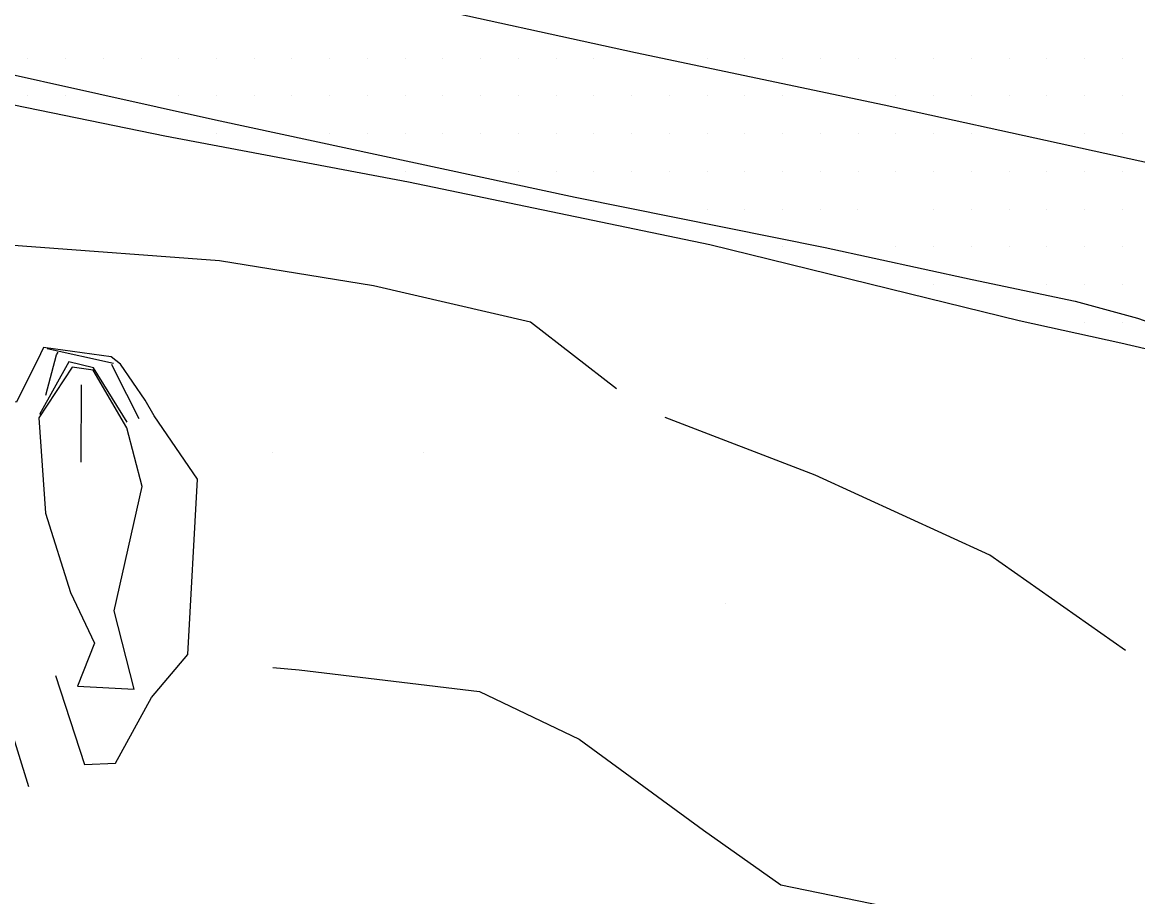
# Model space of a CAD drawing. Extents: x 1762120 to 1766775, y 709485 to 712965.
# Drawn here: x 1763743.4 to 1763817.3, y 712370.7 to 712428.6 of the extents above; entities that cross this region are included whole.
import ezdxf

# ---------------------------------------------------------------- set-up
doc = ezdxf.new("R2010")
doc.units = 0
for name, color, linetype in [('Exist DTM Breakline', 7, 'Continuous'), ('Exist DTM Breakline Underwater', 7, 'Continuous'), ('Exist DTM QL2 LIDAR Elevation Point', 7, 'Continuous'), ('Exist DTM Scan Elevation Point', 7, 'Continuous'), ('Exist Roads EOP', 7, 'Continuous'), ('Exist Roads EOP Other', 7, 'Continuous'), ('Exist Roads EOT', 7, 'Continuous'), ('Exist Structure Major Bridge WW', 7, 'Continuous'), ('Exist Structure Minor Head and End Wall', 7, 'Continuous'), ('PH Exist DTM Breakline', 7, 'Continuous')]:
    doc.layers.add(name, color=color, linetype=linetype)

msp = doc.modelspace()

# ---------------------------------------------------------------- linework, layer by layer
at = {"layer": 'Exist DTM Breakline'}
msp.add_lwpolyline([(1763745.582, 712385.379), (1763747.502, 712379.477), (1763749.565, 712379.571), (1763751.936, 712383.918), (1763754.361, 712386.766), (1763754.99, 712398.362), (1763752.117, 712402.561), (1763751.515, 712403.596), (1763749.884, 712405.986), (1763749.277, 712406.476), (1763744.794, 712407.083), (1763744.587, 712406.669), (1763743.007, 712403.472), (1763739.788, 712403.646), (1763739.848, 712390.751), (1763743.807, 712378.026)], dxfattribs=at)
at = {"layer": 'Exist DTM Breakline Underwater'}
msp.add_line((1763747.286, 712404.627), (1763747.261, 712399.491), dxfattribs=at)
msp.add_lwpolyline([(1763750.796, 712384.467), (1763749.482, 712389.651), (1763751.329, 712397.875), (1763750.319, 712401.774), (1763748.08, 712405.577), (1763746.679, 712405.789), (1763744.491, 712402.442), (1763744.915, 712396.114), (1763746.589, 712390.866), (1763748.163, 712387.506), (1763747.049, 712384.659), (1763750.796, 712384.467)], dxfattribs=at)
at = {"layer": 'Exist DTM QL2 LIDAR Elevation Point'}
for p, q in [((1763759.952, 712400.143), (1763759.952, 712400.143)), ((1763769.954, 712400.143), (1763769.954, 712400.143)), ((1763789.956, 712390.142), (1763789.956, 712390.142))]:
    msp.add_line(p, q, dxfattribs=at)
at = {"layer": 'Exist DTM Scan Elevation Point'}
for p, q in [((1763743.75, 712426.25), (1763743.75, 712426.25)), ((1763746.25, 712426.25), (1763746.25, 712426.25)), ((1763748.75, 712426.25), (1763748.75, 712426.25)), ((1763751.25, 712426.25), (1763751.25, 712426.25)), ((1763753.75, 712426.25), (1763753.75, 712426.25)), ((1763756.25, 712426.25), (1763756.25, 712426.25)), ((1763758.75, 712426.25), (1763758.75, 712426.25)), ((1763761.25, 712426.25), (1763761.25, 712426.25)), ((1763763.75, 712426.25), (1763763.75, 712426.25)), ((1763766.25, 712426.25), (1763766.25, 712426.25)), ((1763768.75, 712426.25), (1763768.75, 712426.25)), ((1763771.25, 712426.25), (1763771.25, 712426.25)), ((1763773.75, 712426.25), (1763773.75, 712426.25)), ((1763776.25, 712426.25), (1763776.25, 712426.25)), ((1763778.75, 712426.25), (1763778.75, 712426.25)), ((1763781.25, 712426.25), (1763781.25, 712426.25)), ((1763788.75, 712426.25), (1763788.75, 712426.25)), ((1763791.25, 712426.25), (1763791.25, 712426.25)), ((1763793.75, 712426.25), (1763793.75, 712426.25)), ((1763796.25, 712426.25), (1763796.25, 712426.25)), ((1763798.75, 712426.25), (1763798.75, 712426.25)), ((1763801.25, 712426.25), (1763801.25, 712426.25)), ((1763803.75, 712426.25), (1763803.75, 712426.25)), ((1763806.25, 712426.25), (1763806.25, 712426.25)), ((1763808.75, 712426.25), (1763808.75, 712426.25)), ((1763811.25, 712426.25), (1763811.25, 712426.25)), ((1763813.75, 712426.25), (1763813.75, 712426.25)), ((1763816.25, 712426.25), (1763816.25, 712426.25)), ((1763743.75, 712423.75), (1763743.75, 712423.75)), ((1763746.25, 712423.75), (1763746.25, 712423.75)), ((1763753.75, 712423.75), (1763753.75, 712423.75)), ((1763756.25, 712423.75), (1763756.25, 712423.75)), ((1763758.75, 712423.75), (1763758.75, 712423.75)), ((1763761.25, 712423.75), (1763761.25, 712423.75)), ((1763763.75, 712423.75), (1763763.75, 712423.75)), ((1763766.25, 712423.75), (1763766.25, 712423.75)), ((1763768.75, 712423.75), (1763768.75, 712423.75)), ((1763771.25, 712423.75), (1763771.25, 712423.75)), ((1763773.75, 712423.75), (1763773.75, 712423.75)), ((1763776.25, 712423.75), (1763776.25, 712423.75)), ((1763778.75, 712423.75), (1763778.75, 712423.75)), ((1763781.25, 712423.75), (1763781.25, 712423.75)), ((1763783.75, 712423.75), (1763783.75, 712423.75)), ((1763786.25, 712423.75), (1763786.25, 712423.75)), ((1763788.75, 712423.75), (1763788.75, 712423.75)), ((1763791.25, 712423.75), (1763791.25, 712423.75)), ((1763793.75, 712423.75), (1763793.75, 712423.75)), ((1763801.25, 712423.75), (1763801.25, 712423.75)), ((1763803.75, 712423.75), (1763803.75, 712423.75)), ((1763806.25, 712423.75), (1763806.25, 712423.75)), ((1763808.75, 712423.75), (1763808.75, 712423.75)), ((1763811.25, 712423.75), (1763811.25, 712423.75)), ((1763813.75, 712423.75), (1763813.75, 712423.75)), ((1763816.25, 712423.75), (1763816.25, 712423.75)), ((1763756.25, 712421.25), (1763756.25, 712421.25)), ((1763763.75, 712421.25), (1763763.75, 712421.25)), ((1763766.25, 712421.25), (1763766.25, 712421.25)), ((1763768.75, 712421.25), (1763768.75, 712421.25)), ((1763771.25, 712421.25), (1763771.25, 712421.25)), ((1763773.75, 712421.25), (1763773.75, 712421.25)), ((1763776.25, 712421.25), (1763776.25, 712421.25)), ((1763778.75, 712421.25), (1763778.75, 712421.25)), ((1763781.25, 712421.25), (1763781.25, 712421.25)), ((1763783.75, 712421.25), (1763783.75, 712421.25)), ((1763786.25, 712421.25), (1763786.25, 712421.25)), ((1763788.75, 712421.25), (1763788.75, 712421.25)), ((1763791.25, 712421.25), (1763791.25, 712421.25)), ((1763793.75, 712421.25), (1763793.75, 712421.25)), ((1763796.25, 712421.25), (1763796.25, 712421.25)), ((1763798.75, 712421.25), (1763798.75, 712421.25)), ((1763801.25, 712421.25), (1763801.25, 712421.25)), ((1763803.75, 712421.25), (1763803.75, 712421.25)), ((1763806.25, 712421.25), (1763806.25, 712421.25)), ((1763813.75, 712421.25), (1763813.75, 712421.25)), ((1763816.25, 712421.25), (1763816.25, 712421.25)), ((1763768.75, 712418.75), (1763768.75, 712418.75)), ((1763776.25, 712418.75), (1763776.25, 712418.75)), ((1763778.75, 712418.75), (1763778.75, 712418.75)), ((1763781.25, 712418.75), (1763781.25, 712418.75)), ((1763783.75, 712418.75), (1763783.75, 712418.75)), ((1763786.25, 712418.75), (1763786.25, 712418.75)), ((1763788.75, 712418.75), (1763788.75, 712418.75)), ((1763791.25, 712418.75), (1763791.25, 712418.75)), ((1763793.75, 712418.75), (1763793.75, 712418.75)), ((1763796.25, 712418.75), (1763796.25, 712418.75)), ((1763798.75, 712418.75), (1763798.75, 712418.75)), ((1763801.25, 712418.751), (1763801.25, 712418.751)), ((1763803.75, 712418.75), (1763803.75, 712418.75)), ((1763806.25, 712418.75), (1763806.25, 712418.75)), ((1763808.75, 712418.75), (1763808.75, 712418.75)), ((1763811.25, 712418.75), (1763811.25, 712418.75)), ((1763813.75, 712418.75), (1763813.75, 712418.75)), ((1763816.25, 712418.75), (1763816.25, 712418.75)), ((1763781.25, 712416.25), (1763781.25, 712416.25)), ((1763788.75, 712416.25), (1763788.75, 712416.25)), ((1763791.25, 712416.25), (1763791.25, 712416.25)), ((1763793.75, 712416.25), (1763793.75, 712416.25)), ((1763796.25, 712416.25), (1763796.25, 712416.25)), ((1763798.741, 712416.25), (1763798.741, 712416.25)), ((1763803.75, 712416.25), (1763803.75, 712416.25)), ((1763806.25, 712416.25), (1763806.25, 712416.25)), ((1763808.75, 712416.25), (1763808.75, 712416.25)), ((1763811.25, 712416.25), (1763811.25, 712416.25)), ((1763813.75, 712416.25), (1763813.75, 712416.25)), ((1763816.25, 712416.25), (1763816.25, 712416.25)), ((1763793.75, 712413.75), (1763793.75, 712413.75)), ((1763801.25, 712413.75), (1763801.25, 712413.75)), ((1763803.75, 712413.75), (1763803.75, 712413.75)), ((1763806.25, 712413.75), (1763806.25, 712413.75)), ((1763808.75, 712413.75), (1763808.75, 712413.75)), ((1763811.25, 712413.75), (1763811.25, 712413.75)), ((1763813.75, 712413.75), (1763813.75, 712413.75)), ((1763816.25, 712413.75), (1763816.25, 712413.75)), ((1763803.75, 712411.25), (1763803.75, 712411.25)), ((1763811.25, 712411.25), (1763811.25, 712411.25)), ((1763813.75, 712411.25), (1763813.75, 712411.25)), ((1763816.25, 712411.25), (1763816.25, 712411.25)), ((1763813.75, 712408.75), (1763813.75, 712408.75)), ((1763816.25, 712408.75), (1763816.25, 712408.75))]:
    msp.add_line(p, q, dxfattribs=at)
at = {"layer": 'Exist Roads EOP'}
msp.add_lwpolyline([(1763853.32, 712368.74), (1763850.47, 712375.35), (1763847.95, 712380.2), (1763845.26, 712384.41), (1763841.65, 712389.52), (1763837.49, 712393.6), (1763834.87, 712395.95), (1763831.48, 712398.81), (1763827.4, 712401.62), (1763823.87, 712403.98), (1763820.34, 712406.4), (1763816.16, 712407.38), (1763809.43, 712408.86), (1763802.14, 712410.64), (1763788.94, 712413.88), (1763768.97, 712418.03), (1763752.83, 712421.08), (1763736.13, 712424.51)], dxfattribs=at)
at = {"layer": 'Exist Roads EOP Other'}
msp.add_lwpolyline([(1763750.343, 712402.134), (1763748.1, 712405.752), (1763746.479, 712406.129), (1763744.524, 712402.656)], dxfattribs=at)
at = {"layer": 'Exist Roads EOT'}
for points in [[(1763641.44, 712457.51), (1763670.62, 712451.25), (1763692.86, 712446.43), (1763715.67, 712441.37), (1763735.33, 712437.15), (1763754.44, 712433.02), (1763768.65, 712429.98), (1763784.01, 712426.63), (1763800.47, 712423.15), (1763825.07, 712417.78), (1763850.19, 712412.4)], [(1763733.17, 712427.28), (1763756.18, 712422.17), (1763780, 712417.04), (1763796.58, 712413.72), (1763806.31, 712411.58), (1763813.14, 712410.16), (1763817.25, 712409.03), (1763820.36, 712407.94), (1763823.51, 712406.56), (1763826.52, 712404.88), (1763829.49, 712402.94), (1763832.15, 712401.04), (1763834.84, 712398.8), (1763837.75, 712396.04), (1763840.19, 712393.55), (1763842.36, 712390.85), (1763845.01, 712387.41), (1763846.93, 712384.62), (1763848.97, 712381.15), (1763851.01, 712377.12), (1763852.51, 712373.64), (1763853.88, 712370.16)]]:
    msp.add_lwpolyline(points, dxfattribs=at)
at = {"layer": 'Exist Structure Major Bridge WW'}
for points in [[(1763744.947, 712403.925), (1763745.643, 712406.597), (1763745.751, 712406.777)], [(1763749.295, 712405.978), (1763749.472, 712405.61), (1763751.111, 712402.385)]]:
    msp.add_lwpolyline(points, dxfattribs=at)
at = {"layer": 'Exist Structure Minor Head and End Wall'}
msp.add_line((1763745.037, 712407.025), (1763749.429, 712406.05), dxfattribs=at)
at = {"layer": 'PH Exist DTM Breakline'}
for points in [[(1763702.031, 712417.301), (1763716.47, 712414.02), (1763730.333, 712414.795), (1763756.45, 712412.843), (1763766.658, 712411.2), (1763777.045, 712408.78), (1763782.742, 712404.363)], [(1763816.455, 712387.016), (1763807.474, 712393.331), (1763795.908, 712398.643), (1763785.972, 712402.453)], [(1763759.985, 712385.908), (1763761.724, 712385.742), (1763773.678, 712384.316), (1763780.281, 712381.16), (1763788.512, 712375.122), (1763793.623, 712371.512), (1763800.421, 712370.12), (1763804.318, 712368.457), (1763808.61, 712363.746)]]:
    msp.add_lwpolyline(points, dxfattribs=at)

doc.saveas('drawing.dxf')
